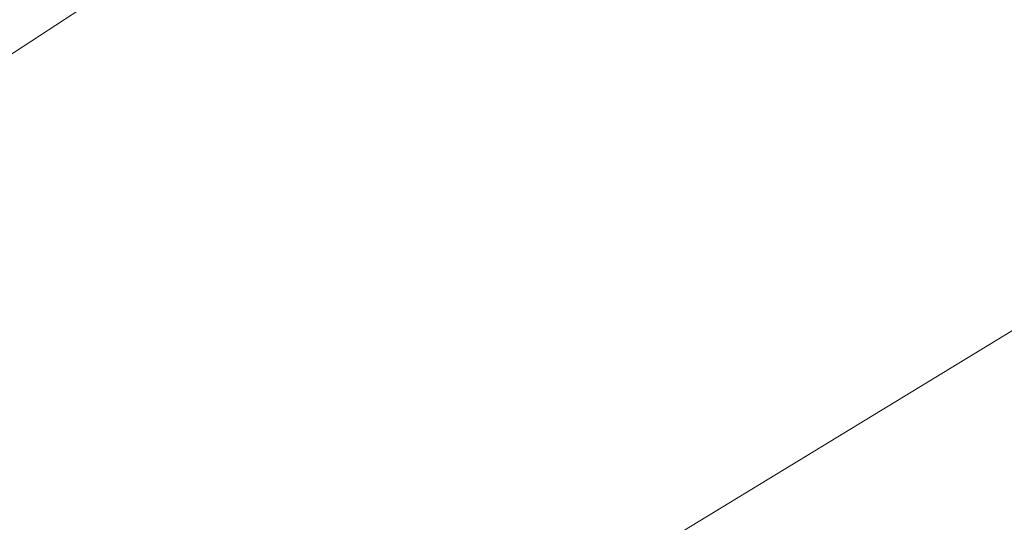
# Model space of a CAD drawing. Extents: x 1620613 to 1693141, y 557269 to 607790.
# Tile 691 of 1056: x 1620831.708 to 1620832.093, y 607315.664 to 607315.86. Entities that reach past the tile are written whole.
import ezdxf

# ---------------------------------------------------------------- set-up
doc = ezdxf.new("R2010")
doc.units = 0
doc.header["$LTSCALE"] = 10
doc.header["$MEASUREMENT"] = 0
for name, pattern in [('DGN Style 2', [7.346996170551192, 4.408197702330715, -2.938798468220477]), ('DGN Style 3', [10.28579463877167, 7.346996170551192, -2.938798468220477]), ('DGN Style 5', [5.142897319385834, 2.204098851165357, -2.938798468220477])]:
    doc.linetypes.add(name, pattern=pattern)
for name, color, linetype, lineweight in [('DT_X_Contour_Major', 132, 'DGN Style 3', 30), ('DT_X_Contour_Minor', 136, 'DGN Style 3', 0), ('PV_X_Driveway', 7, 'DGN Style 5', 0), ('SV_X_Top_of_Bank', 97, 'DGN Style 2', 0)]:
    doc.layers.add(name, color=color, linetype=linetype, lineweight=lineweight)

# ---------------------------------------------------------------- blocks, each defined once
blk = doc.blocks.new('*U1004')
at = {"layer": 'DT_X_Contour_Major', "elevation": 1.400041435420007, "flags": 128}
blk.add_lwpolyline([(-21.93976150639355, 52.43080084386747), (-24.55939365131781, 50.56623233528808), (-25.07324931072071, 50.20075540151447), (-25.49211679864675, 49.90342538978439), (-25.81599611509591, 49.67424229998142), (-26.04488725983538, 49.51320613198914), (-26.5286127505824, 49.17463891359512), (-26.86069815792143, 48.89643813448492), (-27.49416026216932, 48.31576121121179), (-28.42899906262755, 47.43260814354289), (-29.66521455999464, 46.24697893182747), (-33.36362481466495, 42.68199950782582), (-34.63789799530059, 41.43113654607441), (-35.6869098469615, 40.35228222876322), (-36.51066036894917, 39.44543655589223), (-37.10914956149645, 38.71059952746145), (-39.37648935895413, 35.68271356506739), (-39.14461140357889, 34.72440318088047), (-39.11748551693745, 34.53703988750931), (-39.13548412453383, 34.38565445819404), (-39.19860722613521, 34.270246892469), (-39.30685482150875, 34.19081719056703), (-39.65568106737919, 34.02697513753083), (-39.80547600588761, 33.95399467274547), (-39.99324113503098, 33.85793481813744), (-40.21897645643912, 33.73879557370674), (-40.48268196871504, 33.59657693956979), (-41.23652359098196, 33.18655472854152), (-41.48677899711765, 33.04911515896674), (-41.67216399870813, 32.94431310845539), (-41.79267859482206, 32.87214857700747), (-41.8483227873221, 32.83262156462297), (-41.91021342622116, 32.77073289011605), (-41.93535763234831, 32.74787348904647), (-41.9643722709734, 32.72571179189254), (-41.99725734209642, 32.704247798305), (-42.03401284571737, 32.68348150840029), (-42.13718809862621, 32.62903500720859), (-42.17056614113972, 32.6109156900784), (-42.19331882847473, 32.59739261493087), (-42.20544616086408, 32.58846578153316), (-42.20694813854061, 32.58413519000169), (-42.19678627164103, 32.57871526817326), (-42.24759114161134, 32.55830200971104), (-42.40762715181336, 32.50112717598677), (-42.67689430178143, 32.40719076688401), (-43.05539259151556, 32.27649278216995), (-44.2103628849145, 31.87894938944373), (-44.59880446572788, 31.7446870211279), (-44.89790148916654, 31.64005746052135), (-45.107653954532, 31.5650607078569), (-45.22806186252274, 31.51969676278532), (-45.43002354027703, 31.43823665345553), (-45.49723870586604, 31.41096942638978), (-45.5474129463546, 31.39026282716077), (-45.58054626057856, 31.37611685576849), (-45.59663864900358, 31.36853151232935), (-45.61683045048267, 31.35705143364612), (-45.64332445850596, 31.34364673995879), (-45.70766263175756, 31.31204271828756), (-45.80984497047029, 31.26223936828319), (-45.94987147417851, 31.1942366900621), (-46.37373437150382, 30.98863044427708), (-46.60722330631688, 30.88066116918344), (-46.98979293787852, 30.71095802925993), (-47.52144326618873, 30.47952102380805), (-48.2021742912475, 30.18635015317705), (-50.21623128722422, 29.32224934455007), (-51.00338110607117, 28.98437580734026), (-51.85428781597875, 28.61883080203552), (-52.76895141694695, 28.22561432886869), (-53.7473719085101, 27.80472638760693), (-56.44150240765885, 26.64546325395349), (-57.53962421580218, 26.16893911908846), (-58.81339176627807, 25.60881406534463), (-60.26280505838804, 24.96508809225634), (-61.88786409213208, 24.23776120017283), (-66.45554917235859, 22.18675492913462), (-68.09062899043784, 21.45315311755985), (-69.57010463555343, 20.7906023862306), (-70.89397610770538, 20.1991027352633), (-72.06224340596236, 19.67865416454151), (-74.97015063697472, 18.38552608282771), (-76.15826667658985, 17.85616739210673), (-77.54168437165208, 17.23793738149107), (-79.12040372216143, 16.53083605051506), (-80.89442472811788, 15.73486339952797), (-85.88554961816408, 13.49377457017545), (-87.62136641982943, 12.71386338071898), (-89.0854731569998, 12.05494643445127), (-90.27786982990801, 11.51702373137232), (-91.19855643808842, 11.10009527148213), (-93.29144064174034, 10.1496117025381), (-94.07535680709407, 9.793956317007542), (-94.85744215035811, 9.439852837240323), (-95.6376966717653, 9.08730126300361), (-96.4161203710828, 8.736301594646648), (-98.48947580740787, 7.802371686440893), (-99.23885750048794, 7.464915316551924), (-99.93198600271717, 7.152993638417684), (-100.5688613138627, 6.866606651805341), (-101.1494834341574, 6.605754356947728), (-102.6228048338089, 5.94419449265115), (-103.1514858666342, 5.705517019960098), (-103.6325379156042, 5.485654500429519), (-104.065960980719, 5.284606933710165), (-104.4517550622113, 5.102374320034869), (-105.4170339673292, 4.641507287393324), (-105.7694686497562, 4.47372590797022), (-106.1028135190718, 4.316032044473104), (-106.4170685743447, 4.168425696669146), (-106.7122338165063, 4.030906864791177), (-107.4738880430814, 3.677640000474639), (-107.7785452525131, 3.536887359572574), (-108.1212762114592, 3.379579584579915), (-108.502080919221, 3.205716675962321), (-108.9209593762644, 3.015298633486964), (-110.0887335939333, 2.485443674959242), (-110.4712485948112, 2.312849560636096), (-110.7429629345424, 2.192458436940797), (-110.9038766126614, 2.124270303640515), (-110.9539896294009, 2.108285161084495), (-110.9398901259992, 2.13526210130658), (-110.9489432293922, 2.137609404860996), (-110.9866771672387, 2.124418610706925), (-111.0530919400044, 2.095689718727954), (-111.1481875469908, 2.05142272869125), (-111.4400169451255, 1.912659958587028), (-111.5377982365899, 1.866876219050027), (-111.612270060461, 1.833597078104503), (-111.6634324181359, 1.812822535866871), (-111.6912853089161, 1.804552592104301), (-111.7344803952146, 1.799172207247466), (-111.762095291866, 1.790682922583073), (-111.8125436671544, 1.769250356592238), (-111.885825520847, 1.734874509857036), (-111.9819408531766, 1.687555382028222), (-112.2686930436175, 1.544113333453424), (-112.3985299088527, 1.479032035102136), (-112.5729763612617, 1.391369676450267), (-112.7920324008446, 1.281126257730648), (-113.0556980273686, 1.148301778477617), (-114.3902266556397, 0.4757650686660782), (-114.7635977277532, -0.3447833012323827), (-114.8748791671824, -0.5615521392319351), (-115.048707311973, -0.8601950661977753), (-115.2850821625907, -1.240712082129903), (-115.5840037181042, -1.703103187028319), (-116.4645234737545, -3.045311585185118), (-116.8413496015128, -3.571592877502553), (-117.3114381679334, -4.14378045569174), (-117.8747891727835, -4.761874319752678), (-118.5314026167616, -5.425874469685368), (-120.4067217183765, -7.257749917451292), (-121.1277644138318, -7.920910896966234), (-121.8844031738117, -8.536487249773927), (-122.6766379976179, -9.104478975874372), (-123.5044688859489, -9.624886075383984), (-125.7594793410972, -10.94919217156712), (-126.6775372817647, -11.49014861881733), (-127.7404532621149, -12.11978838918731), (-128.9482272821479, -12.83811148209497), (-130.3008593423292, -13.64511789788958), (-134.101022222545, -15.91537943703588), (-135.3573783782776, -16.66637514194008), (-136.276324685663, -17.21666610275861), (-136.8578611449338, -17.56625231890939), (-137.1019877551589, -17.71513379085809), (-137.5155896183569, -17.98126051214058), (-138.0021783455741, -18.29434967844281), (-139.7976898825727, -19.44964814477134), (-142.9226688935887, -21.46037510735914), (-144.2252609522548, -22.26990701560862), (-145.7893028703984, -23.19045751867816), (-147.6147946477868, -24.22202661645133), (-149.7017362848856, -25.36461430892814), (-155.6155137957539, -28.55953961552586), (-157.5561379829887, -29.60797401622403), (-158.9426774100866, -30.35708323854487), (-159.7751320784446, -30.80686728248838), (-160.0535019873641, -30.95732614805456), (-160.0570420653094, -30.95944955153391), (-160.0854222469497, -30.97484128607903), (-160.1679077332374, -31.01942393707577), (-160.3044985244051, -31.09319750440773), (-161.5113554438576, -31.74477505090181), (-161.6256752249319, -31.79949204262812), (-161.6474569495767, -31.80970840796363), (-161.6638079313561, -31.81690736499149), (-161.6747281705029, -31.82108891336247), (-161.6802176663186, -31.8222530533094), (-161.6876153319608, -31.82133421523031), (-161.9299380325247, -31.95611541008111), (-162.6513578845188, -32.3611481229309), (-163.8518748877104, -33.03643235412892), (-165.5314890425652, -33.98196810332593), (-170.6492563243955, -36.86373212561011), (-172.5723847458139, -37.9128201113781), (-174.5034445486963, -38.89876105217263), (-176.4424357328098, -39.82155494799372), (-178.3893582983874, -40.68120179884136), (-183.5917269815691, -42.88939734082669), (-185.3273554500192, -43.62527062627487), (-186.6324643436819, -44.17674382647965), (-187.5070536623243, -44.54381694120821), (-187.9511234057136, -44.72648997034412), (-188.5612832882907, -44.96775126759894), (-188.7629008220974, -45.04776677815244), (-188.9101335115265, -45.10686733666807), (-189.0029813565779, -45.1450529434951), (-189.0414443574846, -45.16232359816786), (-189.0714992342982, -45.18049207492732), (-189.63210551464, -45.52159093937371), (-190.315957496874, -45.93774475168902), (-191.2688420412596, -46.51763481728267), (-196.3433792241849, -49.60583971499), (-202.8910931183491, -52.39049943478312), (-204.1230099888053, -52.91439581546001), (-205.0125975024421, -53.29265936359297), (-205.5598556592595, -53.52529007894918), (-205.7647844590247, -53.61228796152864), (-205.9841149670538, -53.70441025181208), (-206.304465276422, -53.83896245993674), (-207.5183382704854, -54.3488083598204), (-209.6463221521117, -55.24259532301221), (-210.5580805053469, -55.61734610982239), (-211.697367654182, -56.07125824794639), (-213.0641835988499, -56.60433173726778), (-214.6585283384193, -57.21656657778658), (-219.2134860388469, -58.95474128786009), (-220.7191495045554, -59.52947263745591), (-221.8199216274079, -59.95003565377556), (-222.5158024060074, -60.21643033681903), (-222.806791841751, -60.32865668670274), (-223.0429085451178, -60.42236917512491), (-223.366670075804, -60.54776194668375), (-224.1608671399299, -60.85365589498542), (-225.4254997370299, -61.34005101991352), (-227.1605678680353, -62.00694732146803), (-232.4146635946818, -64.02600569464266), (-234.3447776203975, -64.77087480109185), (-236.194547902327, -65.49118834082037), (-237.9639744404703, -66.18694631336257), (-239.6530572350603, -66.85814871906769), (-244.0501530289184, -68.61528104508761), (-245.5468302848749, -69.21262640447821), (-246.7390402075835, -69.6868132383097), (-247.6267827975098, -70.03784154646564), (-248.2100580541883, -70.26571132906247), (-249.3595022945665, -70.70915271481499), (-249.8617549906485, -70.88904846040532), (-250.5064298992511, -71.09615465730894), (-251.2935270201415, -71.33047130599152), (-252.2230463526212, -71.59199840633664), (-254.8916608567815, -72.32568460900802), (-255.9925903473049, -72.5987218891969), (-257.2939179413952, -72.8675690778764), (-258.7956436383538, -73.13222617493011), (-260.4977674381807, -73.39269318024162), (-265.3039617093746, -74.08168507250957), (-266.1266109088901, -74.56554924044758), (-264.9899128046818, -75.5003978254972), (-261.8938673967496, -76.8862308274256), (-256.8384746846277, -78.72304824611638), (-240.7449643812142, -84.22254058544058), (-235.4237471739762, -86.00029451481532), (-231.5302282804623, -87.20893704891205), (-229.0644077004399, -87.84846818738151), (-228.0262854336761, -87.91888793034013), (-227.1615571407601, -87.34785871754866), (-226.6587336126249, -87.28293034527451), (-225.7988092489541, -87.5164171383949), (-224.581784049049, -88.04831909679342), (-223.0076580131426, -88.87863622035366), (-218.3338541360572, -91.49070210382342), (-216.7270128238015, -92.33611458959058), (-215.4118417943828, -92.91330263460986), (-214.3883410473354, -93.22226623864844), (-213.6565105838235, -93.26300540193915), (-212.0938563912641, -93.0140105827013), (-211.4662516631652, -92.86694058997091), (-210.755428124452, -92.61247672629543), (-209.9613857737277, -92.25061899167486), (-209.0841246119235, -91.78136738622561), (-206.6338030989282, -90.38683794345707), (-205.8058606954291, -89.91874913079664), (-205.159774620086, -89.56037977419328), (-204.6955448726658, -89.31172987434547), (-204.4131714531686, -89.17279943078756), (-203.9026507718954, -88.9486108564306), (-203.5535843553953, -88.8066317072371), (-202.8892756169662, -88.54883569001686), (-201.9097245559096, -88.17522280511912), (-200.6149311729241, -87.68579305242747), (-196.7418257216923, -86.22622455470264), (-195.355017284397, -85.68387052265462), (-194.0994210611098, -85.15148479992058), (-192.9750370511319, -84.62906738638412), (-191.9818652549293, -84.11661828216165), (-189.5083567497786, -82.76337841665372), (-188.5476012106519, -82.26692584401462), (-187.5204659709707, -81.79249802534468), (-186.4269510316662, -81.34009496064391), (-185.2670563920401, -80.90971665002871), (-182.085497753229, -79.79140749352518), (-181.0110235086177, -79.41236451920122), (-180.1737697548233, -79.11396746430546), (-179.5737364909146, -78.89621632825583), (-179.21092371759, -78.759111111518), (-178.5597169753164, -78.50102509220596), (-178.274725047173, -78.3896349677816), (-177.9081543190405, -78.24902910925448), (-177.4600047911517, -78.07920751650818), (-176.9302764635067, -77.88017018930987), (-175.408895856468, -77.31044967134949), (-174.5538751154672, -76.98286888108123), (-173.1298483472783, -76.42741689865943), (-171.1368155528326, -75.64409372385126), (-168.5747767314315, -74.63289935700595), (-160.9839985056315, -71.63255278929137), (-158.4766794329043, -70.64185147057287), (-156.6478058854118, -69.92000744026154), (-155.4973778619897, -69.46702069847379), (-155.0253953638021, -69.28289124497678), (-154.6713694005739, -69.15035575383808), (-154.5121142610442, -69.0797579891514), (-154.2998683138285, -68.96736631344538), (-154.0346315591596, -68.81318072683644), (-153.7164039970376, -68.61720122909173), (-152.7971427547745, -68.0388640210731), (-152.4399201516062, -67.82467224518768), (-152.0576982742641, -67.61584982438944), (-151.6504771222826, -67.41239675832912), (-151.2182566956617, -67.21431304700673), (-150.0323365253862, -66.69324895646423), (-149.3015528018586, -66.38509097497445), (-147.9986417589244, -65.85141509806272), (-146.1236033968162, -65.09222132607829), (-143.6764377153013, -64.10750965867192), (-136.3878261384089, -61.18092135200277), (-133.9313332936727, -60.20287306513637), (-132.028313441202, -59.46366943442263), (-130.6787665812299, -58.96331045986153), (-129.8826927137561, -58.70179614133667), (-128.497793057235, -58.32288416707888), (-128.0267585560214, -58.18077637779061), (-127.6523297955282, -58.03863699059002), (-127.3745067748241, -57.89646600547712), (-127.1932894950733, -57.75426342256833), (-126.5730222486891, -57.09057764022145), (-125.4518074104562, -56.28434362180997), (-125.2397673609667, -56.13298969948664), (-125.0841678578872, -56.02445679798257), (-124.9850089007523, -55.95874491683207), (-124.9422904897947, -55.93585405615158), (-124.9036287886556, -55.93190645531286), (-124.8623317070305, -55.92013990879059), (-124.7674367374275, -55.88780096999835), (-124.6189438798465, -55.83488963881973), (-124.4168531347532, -55.76140591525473), (-123.8064806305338, -55.53801946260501), (-123.6182173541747, -55.46776073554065), (-123.5112069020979, -55.42452439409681), (-123.4854492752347, -55.40831043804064), (-123.5409444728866, -55.41911886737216), (-123.7972687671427, -55.48397119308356), (-123.8427438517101, -55.48782075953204), (-123.786925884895, -55.45073021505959), (-123.6298148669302, -55.37269955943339), (-123.3714107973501, -55.25372879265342), (-122.5472758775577, -54.88188659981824), (-122.2488896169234, -54.74987128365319), (-121.971832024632, -54.6327069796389), (-121.7161031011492, -54.53039368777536), (-121.4817028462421, -54.44293140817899), (-120.8850737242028, -54.22950001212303), (-120.6556228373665, -54.14126993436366), (-120.414742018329, -54.03665324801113), (-120.1624312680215, -53.91564995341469), (-119.8986905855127, -53.77826005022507), (-119.1801421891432, -53.3900381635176), (-118.9409370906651, -53.26113986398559), (-118.7622330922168, -53.16561138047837), (-118.6440301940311, -53.10345271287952), (-118.5863283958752, -53.07466386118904), (-118.5131250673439, -53.04238667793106), (-118.4701447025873, -53.02354976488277), (-118.3961061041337, -52.99124691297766), (-118.2910092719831, -52.94547812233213), (-117.7503630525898, -52.71032952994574), (-117.6174472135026, -52.65230406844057), (-117.522068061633, -52.61016308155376), (-117.4642255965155, -52.58390656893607), (-117.4439198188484, -52.57353453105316), (-117.4398199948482, -52.56705506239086), (-117.3827222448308, -52.54133328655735), (-117.2145038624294, -52.46902756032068), (-116.9351648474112, -52.35013788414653), (-116.5447051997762, -52.18466425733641), (-115.3553186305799, -51.68128931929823), (-114.8990938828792, -51.48572081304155), (-114.4224595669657, -51.27654649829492), (-113.9254156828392, -51.0537663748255), (-113.4079622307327, -50.81738044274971), (-112.0008735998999, -50.16887687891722), (-111.4547230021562, -49.91842484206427), (-110.8715876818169, -49.65344640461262), (-110.2514676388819, -49.37394156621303), (-109.5943628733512, -49.07991032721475), (-107.7927705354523, -48.27645848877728), (-107.090655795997, -47.96398079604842), (-106.3355058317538, -47.62913659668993), (-105.5273206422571, -47.27192589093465), (-104.6661002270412, -46.89234867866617), (-102.2987988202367, -45.85032077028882), (-101.2714422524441, -45.39665554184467), (-99.96484860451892, -44.81718078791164), (-98.37901787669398, -44.11189650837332), (-96.51395006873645, -43.28080270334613), (-91.16811980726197, -40.89680652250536), (-89.26102584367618, -40.0453804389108), (-87.54911664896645, -39.27909932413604), (-86.0323922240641, -38.59796317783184), (-84.71085256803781, -38.00197200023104), (-81.44699317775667, -36.52618881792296), (-80.293932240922, -36.00492454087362), (-79.28264397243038, -35.54796909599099), (-78.41312837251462, -35.1553224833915), (-77.68538544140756, -34.82698470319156), (-75.93376785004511, -34.03716239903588), (-75.10988197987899, -33.6668916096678), (-73.95193756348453, -33.14844596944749), (-72.45993460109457, -32.48182547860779), (-70.63387309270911, -31.66703013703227), (-65.31896434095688, -29.29667609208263), (-63.50355186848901, -28.48642948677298), (-62.04349601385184, -27.83345520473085), (-60.93879677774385, -27.33775324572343), (-60.18945415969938, -26.99932360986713), (-58.66501600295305, -26.30654101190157), (-58.14795203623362, -26.07113343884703), (-57.74008875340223, -25.88449766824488), (-57.44142615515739, -25.74663369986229), (-57.25196424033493, -25.65754153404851), (-56.89233338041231, -25.48499149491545), (-56.73431448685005, -25.40837477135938), (-56.52998095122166, -25.30793713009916), (-56.27933277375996, -25.18367857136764), (-55.98236995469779, -25.03559909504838), (-55.12871624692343, -24.60895926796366), (-54.8021015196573, -24.44762802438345), (-54.46249761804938, -24.28361416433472), (-54.10990454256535, -24.11691768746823), (-53.74432229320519, -23.94753859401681), (-52.75211739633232, -23.49228418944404), (-52.42637755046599, -23.34355442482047), (-52.19331168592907, -23.2388059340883), (-52.05291980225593, -23.17803871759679), (-52.00520189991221, -23.1612527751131), (-52.00151946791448, -23.17513196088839), (-51.98305213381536, -23.17130073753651), (-51.93041195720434, -23.14939767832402), (-51.84359893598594, -23.10942278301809), (-51.7226130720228, -23.05137605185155), (-51.35442030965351, -22.87248898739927), (-51.18149440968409, -22.78856505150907), (-50.93886128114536, -22.67095854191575), (-50.62652092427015, -22.51966945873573), (-50.24447333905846, -22.3346978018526), (-49.13273680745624, -21.79652995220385), (-48.77037147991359, -21.6214448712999), (-48.51707789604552, -21.49981551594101), (-48.37285605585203, -21.43164188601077), (-48.33770595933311, -21.41692398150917), (-48.38940136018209, -21.44895053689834), (-48.3976456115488, -21.45544617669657), (-48.38360681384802, -21.4509131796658), (-48.34728496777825, -21.43535154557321), (-48.28868007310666, -21.40876127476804), (-48.10268962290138, -21.32314903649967), (-48.03213329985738, -21.30118519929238), (-47.95995716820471, -21.29950286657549), (-47.88616122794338, -21.31810203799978), (-47.81074547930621, -21.35698271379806), (-47.45502576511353, -21.58574937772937), (-45.55152152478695, -20.24910547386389), (-45.08505867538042, -19.82915585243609), (-44.50145765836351, -19.14215437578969), (-43.80071847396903, -18.18810104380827), (-42.98284112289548, -16.96699585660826), (-40.64565062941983, -13.35464621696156), (-39.77070517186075, -12.12359074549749), (-38.89876166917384, -11.13968656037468), (-38.02982012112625, -10.40293366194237), (-37.16388052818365, -9.913332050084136), (-34.85871088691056, -8.937262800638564), (-34.08547835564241, -8.609855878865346), (-32.86025377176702, -8.091063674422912), (-32.50081392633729, -7.93886742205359), (-32.09393456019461, -7.67333186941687), (-31.14287634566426, -6.990872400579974), (-29.6476392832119, -5.891489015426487), (-27.60822337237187, -4.375181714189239), (-21.44420914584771, 0.2242029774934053), (-19.34036521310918, 1.7820458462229), (-17.65184408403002, 3.006035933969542), (-16.37864575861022, 3.896173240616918), (-15.52077023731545, 4.452457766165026), (-13.78686591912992, 5.490746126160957), (-13.19183777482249, 5.851244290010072), (-12.70718158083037, 6.154022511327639), (-12.33289733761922, 6.399080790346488), (-12.06898504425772, 6.586419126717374), (-11.51238152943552, 7.009028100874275), (-11.05634449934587, 7.306734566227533), (-10.10568604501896, 7.882897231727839), (-8.660406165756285, 8.737516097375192), (-6.720504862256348, 9.870591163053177), (-0.887939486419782, 13.26339960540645), (1.074877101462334, 14.40601187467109), (2.588902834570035, 15.28924235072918), (3.654137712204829, 15.91309103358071), (4.270581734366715, 16.27755792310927), (5.316044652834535, 16.90362723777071), (5.960527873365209, 17.29922631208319), (7.109880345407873, 18.01647154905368), (8.76410206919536, 19.05536294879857), (10.9231930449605, 20.41590051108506), (22.17697918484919, 27.51558351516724), (22.45916810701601, 27.57716344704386), (22.5727155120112, 27.45159017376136), (22.79241961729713, 27.04847895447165), (23.11828042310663, 26.36782978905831), (23.55029792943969, 25.40964267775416), (25.8140785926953, 20.2905142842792)], dxfattribs=at)
at = {"layer": 'DT_X_Contour_Minor', "transparency": 33554559, "elevation": 1.00004144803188, "flags": 128}
blk.add_lwpolyline([(-19.69856338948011, 52.66703538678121), (-22.97917621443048, 50.33200244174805), (-23.62268697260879, 49.87430905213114), (-24.14724232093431, 49.50195728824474), (-24.55284226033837, 49.21494715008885), (-24.83948679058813, 49.01327863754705), (-25.44526499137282, 48.58928477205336), (-25.8611415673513, 48.24088889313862), (-26.65443764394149, 47.51369665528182), (-27.82515322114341, 46.40770805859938), (-29.37328829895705, 44.92292310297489), (-34.00487450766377, 40.45843474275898), (-35.55615833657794, 38.95139871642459), (-36.73632016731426, 37.77865690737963), (-37.54535999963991, 36.94020931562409), (-37.98327783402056, 36.43605594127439), (-39.16094306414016, 34.86336003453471), (-39.04050473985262, 34.36560984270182), (-39.02641544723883, 34.2682926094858), (-39.03576399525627, 34.18966242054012), (-39.06855038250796, 34.12971927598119), (-39.12477461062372, 34.0884631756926), (-39.30595633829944, 34.00336296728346), (-39.40387001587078, 33.95451880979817), (-39.56172475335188, 33.87181149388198), (-39.77952055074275, 33.75524101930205), (-40.05725740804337, 33.6048073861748), (-41.49322521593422, 32.82376972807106), (-41.86682246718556, 32.51977822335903), (-41.94894109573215, 32.46183777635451), (-42.03518387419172, 32.41829850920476), (-42.12555080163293, 32.3891604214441), (-42.22004187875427, 32.37442351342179), (-42.67062325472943, 32.33925402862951), (-44.52491818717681, 31.70100150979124), (-44.87782919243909, 31.57921938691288), (-45.14186437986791, 31.48740981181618), (-45.31702374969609, 31.42557278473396), (-45.40330730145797, 31.39370830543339), (-45.51489568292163, 31.34869975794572), (-45.55203357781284, 31.33363400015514), (-45.57975597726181, 31.3221931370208), (-45.59806288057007, 31.31437716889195), (-45.60695428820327, 31.31018609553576), (-45.61811071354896, 31.30384309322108), (-45.63274925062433, 31.29643669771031), (-45.6682975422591, 31.2789747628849), (-45.72475558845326, 31.25145728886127), (-45.80212338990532, 31.21388427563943), (-46.03631719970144, 31.10028218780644), (-46.21665420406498, 31.01860475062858), (-46.58201985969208, 30.85877400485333), (-47.13241416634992, 30.62078995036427), (-47.86783712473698, 30.30465258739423), (-50.07566988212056, 29.35741520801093), (-50.93855268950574, 28.98703429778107), (-51.87132654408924, 28.58631960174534), (-52.87399144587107, 28.15527112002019), (-53.94654739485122, 27.69388885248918), (-56.89988465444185, 26.42309109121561), (-58.06257946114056, 25.91916534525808), (-59.33566093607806, 25.36048642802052), (-60.71912907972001, 24.74705433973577), (-62.21298389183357, 24.07886908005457), (-66.34377894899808, 22.22403749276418), (-67.84851839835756, 21.54901817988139), (-69.2646404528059, 20.915083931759), (-70.59214511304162, 20.32223474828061), (-71.83103237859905, 19.77047062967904), (-75.01657522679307, 18.35387973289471), (-76.27740395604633, 17.79226561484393), (-77.67073300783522, 17.16986643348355), (-79.19656238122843, 16.48668218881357), (-80.85489207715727, 15.74271288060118), (-85.45377169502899, 13.67774797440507), (-87.07017853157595, 12.95140588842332), (-88.4702393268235, 12.32110330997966), (-89.65395408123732, 11.78684023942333), (-90.62132279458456, 11.34861667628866), (-92.9125113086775, 10.30807318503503), (-93.7707048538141, 9.91871885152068), (-94.62689410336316, 9.531063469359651), (-95.48107905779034, 9.145107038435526), (-96.33325971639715, 8.76084955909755), (-98.60306907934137, 7.738428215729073), (-99.40987567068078, 7.375095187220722), (-100.1279384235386, 7.051912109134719), (-100.7572573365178, 6.768878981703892), (-101.2978324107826, 6.525995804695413), (-102.6210408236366, 5.93184059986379), (-103.1047424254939, 5.713238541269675), (-103.5634409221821, 5.503048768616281), (-103.9971363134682, 5.301271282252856), (-104.4058285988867, 5.107906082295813), (-105.4623372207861, 4.603481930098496), (-105.8398135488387, 4.423677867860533), (-106.1798610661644, 4.26258379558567), (-106.4824797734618, 4.120199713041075), (-106.747669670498, 3.996525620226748), (-107.4049376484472, 3.691674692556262), (-107.6804949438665, 3.564470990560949), (-108.0142158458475, 3.411498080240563), (-108.406100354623, 3.232755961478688), (-108.8561484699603, 3.028244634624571), (-110.1338282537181, 2.448522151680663), (-110.552566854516, 2.259257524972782), (-110.8505228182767, 2.126255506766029), (-111.0276961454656, 2.049516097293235), (-111.08408683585, 2.029039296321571), (-111.0734184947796, 2.049451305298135), (-111.080268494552, 2.051227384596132), (-111.1088197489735, 2.041246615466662), (-111.1590722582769, 2.01950899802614), (-111.2310260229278, 1.986014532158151), (-111.4518377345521, 1.881020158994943), (-111.5258236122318, 1.846378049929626), (-111.582172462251, 1.821197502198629), (-111.6208842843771, 1.805478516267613), (-111.6419590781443, 1.799221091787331), (-111.6746424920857, 1.795150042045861), (-111.6955372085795, 1.788726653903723), (-111.7337087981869, 1.772509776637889), (-111.7891572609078, 1.746499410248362), (-111.8618825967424, 1.710695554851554), (-112.0788526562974, 1.602160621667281), (-112.1770932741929, 1.55291708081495), (-112.3090875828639, 1.486587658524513), (-112.4748355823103, 1.403172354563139), (-112.6743372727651, 1.302671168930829), (-113.6841037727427, 0.7937985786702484), (-115.0783100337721, -2.270214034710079), (-115.3522554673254, -2.863819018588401), (-115.5765747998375, -3.331485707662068), (-115.7512680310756, -3.67321410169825), (-115.8763351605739, -3.88900420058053), (-116.1436793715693, -4.296526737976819), (-116.3361288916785, -4.53254616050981), (-116.712969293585, -4.934962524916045), (-117.2742005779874, -5.503775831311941), (-118.0198227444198, -6.238986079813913), (-120.2540030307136, -8.421409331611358), (-121.0628229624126, -9.181990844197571), (-121.8136475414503, -9.82691794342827), (-122.5064767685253, -10.35619062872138), (-123.1413106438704, -10.76980890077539), (-124.7568738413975, -11.71858507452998), (-125.4910743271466, -12.1518302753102), (-126.4820033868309, -12.73998374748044), (-127.7296610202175, -13.48304549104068), (-129.2340472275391, -14.38101550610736), (-133.5880485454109, -16.98214657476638), (-135.0237390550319, -17.84016853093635), (-136.0653095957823, -18.46338609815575), (-136.7127601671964, -18.85179927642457), (-136.9660907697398, -19.0054080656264), (-137.1161457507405, -19.10195898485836), (-137.6377050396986, -19.43754950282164), (-141.3087850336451, -21.79965801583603), (-142.3010540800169, -22.41467155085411), (-143.5292477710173, -23.13458965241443), (-144.9933661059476, -23.95941232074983), (-146.6934090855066, -24.88913955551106), (-155.1774338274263, -29.47264397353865), (-158.1466348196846, -30.92030429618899), (-158.713309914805, -31.19579288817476), (-159.1408204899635, -31.40183281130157), (-159.4291665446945, -31.53842406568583), (-159.5783480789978, -31.60556665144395), (-159.7906128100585, -31.69201532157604), (-159.8883121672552, -31.73380688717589), (-160.0222116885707, -31.79434508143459), (-160.1923113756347, -31.87362990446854), (-160.3986112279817, -31.97166135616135), (-160.9970110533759, -32.25807406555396), (-161.2066706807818, -32.35040008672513), (-161.3868496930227, -32.41256861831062), (-161.5375480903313, -32.44457966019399), (-161.6587658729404, -32.44643321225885), (-161.9427058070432, -32.41116603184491), (-162.2622683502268, -32.52707462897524), (-163.0080010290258, -32.90125080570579), (-164.1799038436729, -33.53369456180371), (-165.7779767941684, -34.42440589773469), (-170.6077315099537, -37.14399289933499), (-172.4226320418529, -38.13404136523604), (-174.2450176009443, -39.06449651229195), (-176.0748881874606, -39.93535834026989), (-177.9122438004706, -40.74662684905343), (-182.8218388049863, -42.83055178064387), (-184.4818742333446, -43.53374406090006), (-185.779784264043, -44.08037720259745), (-186.7155688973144, -44.47045120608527), (-187.2892281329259, -44.70396607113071), (-188.3361522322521, -45.11792686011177), (-188.6820914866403, -45.25521901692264), (-188.9347161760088, -45.35662489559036), (-189.0940263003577, -45.42214449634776), (-189.1600218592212, -45.451777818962), (-189.2115905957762, -45.4829516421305), (-189.4617345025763, -45.63511273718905), (-190.1734896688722, -46.0682156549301), (-191.3468560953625, -46.78226039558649), (-201.688822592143, -53.07604850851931), (-205.38679917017, -54.64874049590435), (-205.8096564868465, -54.82854462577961), (-206.0697906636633, -54.93912351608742), (-206.167201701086, -54.98047716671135), (-206.2714584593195, -55.02426665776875), (-208.0122552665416, -55.75542891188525), (-208.5894353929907, -55.98843138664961), (-209.5623374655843, -56.36879869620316), (-210.9309614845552, -56.89653084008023), (-212.695307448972, -57.57162781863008), (-217.9278592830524, -59.56837287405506), (-219.6532586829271, -60.22691584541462), (-220.9050430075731, -60.70498596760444), (-221.6832122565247, -61.00258324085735), (-221.9877664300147, -61.11970766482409), (-222.1684241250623, -61.19140899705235), (-222.5113793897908, -61.32394815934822), (-223.404751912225, -61.66778964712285), (-224.8485416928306, -62.22293346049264), (-226.8427487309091, -62.98937959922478), (-232.8945238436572, -65.31497240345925), (-235.0483319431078, -66.14522009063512), (-236.9709249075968, -66.89176854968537), (-238.6623027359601, -67.5546177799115), (-240.1224654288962, -68.13376778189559), (-243.7079457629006, -69.56656881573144), (-244.9504880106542, -70.0621904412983), (-245.9890045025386, -70.47445454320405), (-246.8234952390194, -70.80336112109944), (-247.453960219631, -71.0489101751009), (-248.8631658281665, -71.59256428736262), (-249.4288484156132, -71.79934764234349), (-250.068991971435, -72.0119571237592), (-250.7835964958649, -72.23039273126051), (-251.57266198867, -72.45465446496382), (-253.7761179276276, -73.0604539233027), (-254.6851475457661, -73.28589885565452), (-255.7596444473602, -73.50788405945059), (-256.9996086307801, -73.72640953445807), (-258.4050400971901, -73.94147528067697), (-262.3734803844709, -74.51037096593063), (-263.0527359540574, -74.90989415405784), (-262.1141724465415, -75.68179195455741), (-259.5577898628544, -76.8260643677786), (-255.3835882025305, -78.34271139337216), (-242.0952916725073, -82.8836029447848), (-237.6840457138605, -84.33988916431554), (-234.4165302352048, -85.3030791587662), (-232.2927452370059, -85.77317292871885), (-231.3126907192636, -85.75017047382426), (-230.2241859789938, -85.03136896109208), (-229.5912405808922, -84.9496382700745), (-228.508782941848, -85.24354733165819), (-226.9768130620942, -85.91309614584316), (-224.995330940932, -86.95828471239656), (-219.112028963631, -90.24630722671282), (-217.1124980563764, -91.31418354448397), (-215.5263818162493, -92.05179561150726), (-214.3536802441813, -92.45914342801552), (-213.5943933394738, -92.53622699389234), (-212.1208478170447, -92.30143083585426), (-211.5290315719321, -92.16274735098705), (-210.858741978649, -91.92279401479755), (-210.1099790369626, -91.58157082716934), (-209.28274274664, -91.13907778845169), (-206.9721481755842, -89.82406988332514), (-206.1693524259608, -89.3729833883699), (-205.4939111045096, -89.0059798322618), (-204.9458242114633, -88.72305921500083), (-204.5250917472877, -88.52422153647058), (-203.5729444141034, -88.10609831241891), (-203.0896583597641, -87.90451251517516), (-202.3539106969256, -87.61334754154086), (-201.3657014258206, -87.2326033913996), (-200.1250305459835, -86.76228006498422), (-196.4799593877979, -85.38864562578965), (-195.1748011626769, -84.87822341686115), (-193.9931298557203, -84.3771826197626), (-192.9349454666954, -83.88552323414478), (-192.0002479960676, -83.40324526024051), (-189.6723706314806, -82.12967921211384), (-188.7681808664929, -81.66245595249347), (-187.8015195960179, -81.21596070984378), (-186.7723868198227, -80.79019348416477), (-185.6807825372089, -80.38515427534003), (-182.6865424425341, -79.33268707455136), (-181.6753293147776, -78.97596076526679), (-180.8873700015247, -78.69513223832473), (-180.3226645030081, -78.49020149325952), (-179.9812128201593, -78.36116853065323), (-179.3683467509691, -78.11827767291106), (-179.0742228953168, -78.00374266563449), (-178.6515008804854, -77.84230578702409), (-178.1001807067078, -77.63396703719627), (-177.4202623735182, -77.37872641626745), (-175.4356826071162, -76.63554893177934), (-174.4497595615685, -76.25938664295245), (-172.9804252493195, -75.68828288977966), (-171.0276796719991, -74.92223767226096), (-168.5915228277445, -73.96125099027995), (-161.4505562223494, -71.13869788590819), (-159.0869534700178, -70.20488320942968), (-157.3518701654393, -69.52035400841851), (-156.2453063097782, -69.08511028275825), (-155.7672619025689, -68.89915203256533), (-155.3305027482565, -68.73564399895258), (-155.1340308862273, -68.64854807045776), (-154.8721846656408, -68.50989130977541), (-154.5449640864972, -68.31967371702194), (-154.1523691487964, -68.07789529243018), (-153.0182835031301, -67.36440505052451), (-152.5775806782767, -67.10015827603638), (-152.1060364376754, -66.84253563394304), (-151.6036507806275, -66.5915371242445), (-151.0704237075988, -66.34716274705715), (-149.6073629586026, -65.7043299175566), (-148.8065406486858, -65.3646077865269), (-147.5013692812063, -64.82756601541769), (-145.6918488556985, -64.09320460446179), (-143.3779793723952, -63.16152355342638), (-136.5351953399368, -60.41394789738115), (-134.2126801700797, -59.4912702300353), (-132.377222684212, -58.78391897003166), (-131.0288228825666, -58.29189411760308), (-130.1674807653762, -58.01519567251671), (-128.5199786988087, -57.56443502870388), (-127.9697858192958, -57.40625049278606), (-127.5548337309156, -57.26976736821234), (-127.275122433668, -57.15498565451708), (-127.1306519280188, -57.06190535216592), (-126.7720180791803, -56.67816723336), (-126.1237401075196, -56.21200879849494), (-125.9842667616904, -56.12277422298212), (-125.843680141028, -56.05485268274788), (-125.7019802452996, -56.00824417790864), (-125.5591670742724, -55.98294870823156), (-125.1768475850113, -55.94391150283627), (-125.0332902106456, -55.9244748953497), (-124.8893577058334, -55.89544297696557), (-124.7450500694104, -55.85681574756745), (-124.6003673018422, -55.80859320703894), (-124.2140464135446, -55.66720601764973), (-124.0948896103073, -55.62273741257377), (-124.0271598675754, -55.59537198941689), (-124.0108571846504, -55.58510974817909), (-124.0459815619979, -55.59195068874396), (-124.2082159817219, -55.63299743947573), (-124.2072954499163, -55.62203224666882), (-124.0828580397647, -55.5583516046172), (-123.8349037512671, -55.44195551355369), (-123.4634325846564, -55.27284397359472), (-122.3081536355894, -54.75159260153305), (-121.9045513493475, -54.57178320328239), (-121.5602037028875, -54.42329353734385), (-121.2751106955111, -54.30612360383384), (-121.0492723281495, -54.22027340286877), (-120.5260428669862, -54.03309917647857), (-120.3248199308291, -53.95572350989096), (-120.1135732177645, -53.86397717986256), (-119.8923027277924, -53.75786018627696), (-119.6610084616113, -53.63737252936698), (-119.0308587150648, -53.29691122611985), (-118.8210815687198, -53.18387050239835), (-118.6643624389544, -53.10009430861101), (-118.5607013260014, -53.04558264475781), (-118.5100982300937, -53.02033551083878), (-118.445900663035, -52.99202919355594), (-118.4082079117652, -52.9755096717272), (-118.3432778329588, -52.94718084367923), (-118.2511104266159, -52.90704270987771), (-117.7769766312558, -52.70082302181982), (-117.6604126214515, -52.64993608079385), (-117.5767673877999, -52.61297944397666), (-117.5260409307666, -52.58995311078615), (-117.5082332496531, -52.58085708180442), (-117.5046378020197, -52.57517474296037), (-117.4425207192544, -52.54752018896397), (-117.2588660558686, -52.46881828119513), (-116.9536738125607, -52.33906901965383), (-116.5269439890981, -52.15827240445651), (-115.2269476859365, -51.60808495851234), (-114.7389264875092, -51.39922886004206), (-114.2498601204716, -51.18530114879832), (-113.759748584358, -50.96630182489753), (-113.2685918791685, -50.74223088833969), (-111.95744710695, -50.13794624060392), (-111.4485363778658, -49.90457154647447), (-110.9051627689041, -49.65766094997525), (-110.327326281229, -49.39721445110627), (-109.7150269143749, -49.12323204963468), (-108.0362780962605, -48.37456444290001), (-107.3639307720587, -48.07542310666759), (-106.6059504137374, -47.73949980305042), (-105.7623370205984, -47.3667945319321), (-104.833090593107, -46.95730729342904), (-102.2409227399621, -45.8162987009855), (-101.1565342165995, -45.33762621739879), (-99.84749453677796, -44.75736521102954), (-98.31380370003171, -44.07551568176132), (-96.55546170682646, -43.29207762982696), (-91.56701484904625, -41.06745812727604), (-89.76278223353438, -40.26181413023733), (-88.09141953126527, -39.51334676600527), (-86.5529267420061, -38.82205603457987), (-85.14730386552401, -38.18794193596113), (-81.57613607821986, -36.57320651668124), (-80.31450878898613, -36.00286264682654), (-79.20800276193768, -35.5028826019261), (-78.25661799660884, -35.07326638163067), (-77.46035449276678, -34.7140139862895), (-75.54381349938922, -33.84982603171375), (-74.6826008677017, -33.4626414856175), (-73.53636871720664, -32.9492288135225), (-72.10511704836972, -32.3095880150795), (-70.38884586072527, -31.54371909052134), (-65.43209666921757, -29.33309779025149), (-63.72753570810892, -28.57223248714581), (-62.33141471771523, -27.94760255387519), (-61.24373369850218, -27.45920798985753), (-60.4644926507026, -27.1070487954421), (-58.797769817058, -26.34960476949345), (-58.23244526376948, -26.09222523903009), (-57.78651372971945, -25.88816966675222), (-57.45997521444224, -25.73743805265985), (-57.25282971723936, -25.64003039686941), (-56.85963241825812, -25.45137525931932), (-56.69481242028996, -25.37157956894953), (-56.49525040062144, -25.27368385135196), (-56.26094635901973, -25.15768810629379), (-55.99190029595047, -25.02359233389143), (-55.22812143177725, -24.64187023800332), (-54.92668235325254, -24.49329798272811), (-54.59519926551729, -24.3338727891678), (-54.23367216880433, -24.16359465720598), (-53.84210106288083, -23.98246358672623), (-52.75785276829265, -23.48497681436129), (-52.40194051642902, -23.32227899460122), (-52.14738998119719, -23.20730061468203), (-51.99420116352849, -23.14004167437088), (-51.94237406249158, -23.12050217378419), (-51.93931741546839, -23.13202275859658), (-51.92398838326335, -23.12884260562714), (-51.8802937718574, -23.11066170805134), (-51.8082335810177, -23.07748006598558), (-51.70780781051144, -23.02929767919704), (-51.40218498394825, -22.88081032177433), (-51.2431828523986, -22.80366298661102), (-50.99539357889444, -22.68358649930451), (-50.65881716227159, -22.5205808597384), (-48.98076792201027, -21.70824775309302), (-48.57046440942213, -21.50972802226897), (-48.27906813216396, -21.36896756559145), (-48.10657908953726, -21.28596638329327), (-48.0529972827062, -21.26072447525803), (-48.06865544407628, -21.27042508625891), (-48.07115256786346, -21.27239256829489), (-48.06690031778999, -21.27101955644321), (-48.05589869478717, -21.26630605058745), (-48.03814769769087, -21.25825205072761), (-47.9818125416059, -21.2323207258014), (-47.96044154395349, -21.22566803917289), (-47.93857991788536, -21.22515847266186), (-47.91622766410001, -21.23079202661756), (-47.89338478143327, -21.24256870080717), (-47.78563986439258, -21.31186046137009), (-47.20908225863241, -20.90700073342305), (-46.97236126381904, -20.63230061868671), (-46.50929439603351, -19.98171158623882), (-45.81988165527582, -18.95523363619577), (-44.90412304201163, -17.55286676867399), (-42.16030557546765, -13.31203656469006), (-41.1331361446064, -11.86680070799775), (-40.10949095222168, -10.71171579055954), (-39.08936999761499, -9.846781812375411), (-38.07277328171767, -9.271998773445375), (-33.76517537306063, -7.448048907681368), (-33.0203968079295, -7.132690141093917), (-32.59842122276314, -6.954014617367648), (-32.18856481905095, -6.692880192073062), (-31.27547729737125, -6.043483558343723), (-29.85915865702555, -5.005824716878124), (-27.93960889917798, -3.579903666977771), (-22.1498347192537, 0.740235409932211), (-20.14911241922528, 2.218233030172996), (-18.4892761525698, 3.412121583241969), (-17.17032592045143, 4.321901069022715), (-16.19226172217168, 4.947571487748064), (-14.03860523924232, 6.237213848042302), (-13.30746693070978, 6.678956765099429), (-12.7292943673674, 7.036953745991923), (-12.30408755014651, 7.311204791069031), (-12.03184647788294, 7.501709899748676), (-11.50982461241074, 7.898062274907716), (-11.08212105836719, 8.177272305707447), (-10.19052679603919, 8.71763811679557), (-8.835041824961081, 9.519159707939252), (-7.015666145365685, 10.5818370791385), (-1.545476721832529, 13.76385110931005), (0.3151866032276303, 14.84732790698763), (1.794534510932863, 15.71124777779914), (2.892567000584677, 16.35561072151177), (3.609284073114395, 16.78041673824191), (5.012109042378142, 17.62049021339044), (5.76226761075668, 18.07900135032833), (6.960624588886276, 18.82447965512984), (8.607179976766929, 19.85692512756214), (10.70193377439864, 21.17633776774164), (16.88554178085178, 25.07739436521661), (18.93543929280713, 26.37318279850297), (20.44742582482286, 27.33475565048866), (21.42150137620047, 27.96211292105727), (21.85766594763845, 28.25525461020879), (22.30355683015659, 28.59134500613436), (22.50757434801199, 28.57112496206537), (22.78520873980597, 28.25839703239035), (23.13646000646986, 27.65316121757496), (23.56132814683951, 26.75541751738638), (25.71581884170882, 21.88342851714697)], dxfattribs=at)

msp = doc.modelspace()

# ---------------------------------------------------------------- linework, layer by layer
at = {"layer": 'PV_X_Driveway', "extrusion": (-0.06840491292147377, 0.09722345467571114, 0.9929090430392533), "elevation": -50776.94618662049, "flags": 128}
msp.add_lwpolyline([(-1675197.499388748, 432992.9258386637), (-1675193.486980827, 432991.2320525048), (-1675186.401155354, 432990.7443540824), (-1675173.477796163, 432991.3626955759), (-1675157.216023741, 432992.231291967), (-1675138.055450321, 432993.8163605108), (-1675115.649521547, 432995.5191143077), (-1675093.712223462, 432995.5584470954), (-1675072.389942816, 432993.8570568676), (-1675059.619387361, 432992.1641317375), (-1675043.90788481, 432988.1059208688), (-1675031.516761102, 432983.3011168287), (-1675013.58286424, 432975.0375323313)], dxfattribs=at)
at = {"layer": 'SV_X_Top_of_Bank', "extrusion": (0.007114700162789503, -0.05176716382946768, 0.9986338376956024), "elevation": -18855.21206843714, "flags": 128}
msp.add_lwpolyline([(1688341.399474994, 380495.2335694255), (1688359.531308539, 380495.7043637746), (1688370.463455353, 380498.0725351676), (1688395.572580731, 380506.740670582), (1688420.940108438, 380511.7574321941), (1688444.138128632, 380518.355338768), (1688467.22231404, 380528.7305743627), (1688491.262317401, 380540.2151339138), (1688508.535586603, 380545.2887184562), (1688513.5223003, 380548.4010002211), (1688516.051220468, 380548.1495454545), (1688520.39603739, 380549.3039635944), (1688525.368929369, 380551.0706712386)], dxfattribs=at)
at = {"layer": 'SV_X_Top_of_Bank', "extrusion": (0.04489057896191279, -0.1067836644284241, 0.9932683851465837), "elevation": 8952.639644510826, "flags": 128}
msp.add_lwpolyline([(1729619.200279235, -67683.47041249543), (1729610.048117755, -67689.2494116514), (1729593.286163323, -67692.1110974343), (1729566.643396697, -67690.50938442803), (1729551.852254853, -67691.88192179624), (1729536.554039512, -67691.83763185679), (1729515.835796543, -67695.68964613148), (1729501.149706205, -67697.72199223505), (1729469.279658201, -67698.3224800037)], dxfattribs=at)

# ---------------------------------------------------------------- block references
at = {"layer": 'DT_X_Contour_Minor', "transparency": 33554559}
msp.add_blockref('*U1004', (1621028.060791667, 607365.3311666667, 1050.599958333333), dxfattribs=at)

doc.saveas('drawing.dxf')
